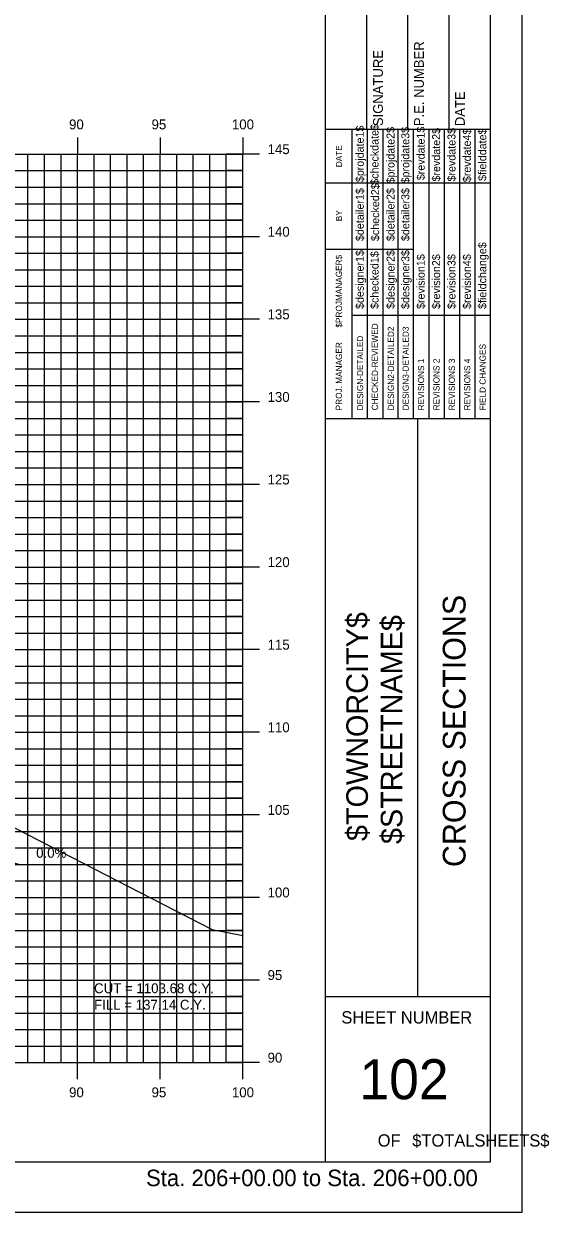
# Model space of a CAD drawing. Extents: x 850598 to 870284, y 366541 to 366651.
# Drawn here: x 868034.7 to 868066.5, y 366541.2 to 366613.1 of the extents above; entities that cross this region are included whole.
import ezdxf

# ---------------------------------------------------------------- set-up
doc = ezdxf.new("R2010")
doc.units = 0
for name, color, linetype in [('ANNOTATION', 7, 'Continuous'), ('BORDER', 7, 'Continuous'), ('D_Roadway_Centerline', 7, 'Continuous'), ('D_Text_Standard', 7, 'Continuous'), ('H_V ANNOTATION', 7, 'Continuous'), ('HIGHWAY_TITLE', 7, 'Continuous'), ('MAJOR', 7, 'Continuous'), ('MINOR', 7, 'Continuous'), ('PLOT BOUNDARY', 7, 'Continuous'), ('S_Roadway_Centerline', 7, 'Continuous')]:
    doc.layers.add(name, color=color, linetype=linetype)

msp = doc.modelspace()

# ---------------------------------------------------------------- linework, layer by layer
at = {"layer": 'BORDER'}
for p, q in [((868052.908, 366544.225), (868052.908, 366649.225)), ((868062.908, 366544.225), (868062.908, 366649.225)), ((868055.408, 366606.728), (868055.408, 366615.376)), ((868057.908, 366606.728), (868057.908, 366615.376)), ((868060.408, 366606.728), (868060.408, 366615.376)), ((868052.908, 366606.728), (868062.908, 366606.728)), ((868052.908, 366589.228), (868062.908, 366589.228)), ((868058.499, 366554.228), (868058.499, 366589.228)), ((868052.908, 366554.228), (868062.908, 366554.228)), ((867902.908, 366544.225), (868062.908, 366544.225))]:
    msp.add_line(p, q, dxfattribs=at)
for points in [[(868054.523, 366603.478), (868054.523, 366606.728)], [(868055.455, 366589.231), (868055.455, 366606.728)], [(868056.387, 366606.728), (868056.387, 366589.231)], [(868057.319, 366589.231), (868057.319, 366606.728)], [(868058.25, 366589.231), (868058.25, 366606.728)], [(868059.182, 366589.231), (868059.182, 366606.728)], [(868060.114, 366589.231), (868060.114, 366606.728)], [(868061.045, 366589.231), (868061.045, 366606.728)], [(868061.977, 366589.231), (868061.977, 366606.728)], [(868054.523, 366589.231), (868054.523, 366606.022)], [(868052.908, 366603.478), (868062.908, 366603.478)], [(868052.908, 366599.478), (868054.523, 366599.478)], [(868054.523, 366599.478), (868058.249, 366599.478)], [(868054.523, 366595.478), (868062.908, 366595.478)]]:
    msp.add_lwpolyline(points, dxfattribs=at)
at = {"layer": 'D_Roadway_Centerline'}
msp.add_lwpolyline([(867907.908, 366589.19), (867922.908, 366581.69), (867926.182, 366582.781), (867932.908, 366585.023), (867936.908, 366585.103), (867947.908, 366584.443), (867958.908, 366583.783), (867962.908, 366583.543), (867964.908, 366583.423), (867972.225, 366580.984), (868014.512, 366568.225), (868024.536, 366565.201), (868034.398, 366562.225), (868038.398, 366562.225)], dxfattribs=at)
at = {"layer": 'MAJOR'}
for p, q in [((868037.908, 366606.227), (868037.908, 366605.225)), ((868037.908, 366606.227), (868037.908, 366605.225)), ((868042.908, 366606.227), (868042.908, 366605.225)), ((868042.908, 366606.227), (868042.908, 366605.225)), ((868047.908, 366606.227), (868047.908, 366605.225)), ((868047.908, 366606.227), (868047.908, 366605.225)), ((867907.908, 366605.225), (868047.908, 366605.225)), ((867907.908, 366605.225), (868047.908, 366605.225)), ((867907.908, 366605.225), (868047.908, 366605.225)), ((867907.908, 366605.225), (868047.908, 366605.225)), ((868037.908, 366550.225), (868037.908, 366605.225)), ((868037.908, 366550.225), (868037.908, 366605.225)), ((868042.908, 366550.225), (868042.908, 366605.225)), ((868042.908, 366550.225), (868042.908, 366605.225)), ((868048.91, 366605.225), (868046.906, 366605.225)), ((868048.91, 366605.225), (868046.906, 366605.225)), ((868047.908, 366550.225), (868047.908, 366605.225)), ((868047.908, 366550.225), (868047.908, 366605.225)), ((868047.908, 366550.225), (868047.908, 366605.225)), ((868047.908, 366550.225), (868047.908, 366605.225)), ((867907.908, 366600.225), (868047.908, 366600.225)), ((867907.908, 366600.225), (868047.908, 366600.225)), ((868048.91, 366600.225), (868046.906, 366600.225)), ((868048.91, 366600.225), (868046.906, 366600.225)), ((867907.908, 366595.225), (868047.908, 366595.225)), ((867907.908, 366595.225), (868047.908, 366595.225)), ((868048.91, 366595.225), (868046.906, 366595.225)), ((868048.91, 366595.225), (868046.906, 366595.225)), ((867907.908, 366590.225), (868047.908, 366590.225)), ((867907.908, 366590.225), (868047.908, 366590.225)), ((868048.91, 366590.225), (868046.906, 366590.225)), ((868048.91, 366590.225), (868046.906, 366590.225)), ((867907.908, 366585.225), (868047.908, 366585.225)), ((867907.908, 366585.225), (868047.908, 366585.225)), ((868048.91, 366585.225), (868046.906, 366585.225)), ((868048.91, 366585.225), (868046.906, 366585.225)), ((867907.908, 366580.225), (868047.908, 366580.225)), ((867907.908, 366580.225), (868047.908, 366580.225)), ((868048.91, 366580.225), (868046.906, 366580.225)), ((868048.91, 366580.225), (868046.906, 366580.225)), ((867907.908, 366575.225), (868047.908, 366575.225)), ((867907.908, 366575.225), (868047.908, 366575.225)), ((868048.91, 366575.225), (868046.906, 366575.225)), ((868048.91, 366575.225), (868046.906, 366575.225)), ((867907.908, 366570.225), (868047.908, 366570.225)), ((867907.908, 366570.225), (868047.908, 366570.225)), ((868048.91, 366570.225), (868046.906, 366570.225)), ((868048.91, 366570.225), (868046.906, 366570.225)), ((867907.908, 366565.225), (868047.908, 366565.225)), ((867907.908, 366565.225), (868047.908, 366565.225)), ((868048.91, 366565.225), (868046.906, 366565.225)), ((868048.91, 366565.225), (868046.906, 366565.225)), ((867907.908, 366560.225), (868047.908, 366560.225)), ((867907.908, 366560.225), (868047.908, 366560.225)), ((868048.91, 366560.225), (868046.906, 366560.225)), ((868048.91, 366560.225), (868046.906, 366560.225)), ((867907.908, 366555.225), (868047.908, 366555.225)), ((867907.908, 366555.225), (868047.908, 366555.225)), ((868048.91, 366555.225), (868046.906, 366555.225)), ((868048.91, 366555.225), (868046.906, 366555.225)), ((867907.908, 366550.225), (868047.908, 366550.225)), ((867907.908, 366550.225), (868047.908, 366550.225)), ((867907.908, 366550.225), (868047.908, 366550.225)), ((867907.908, 366550.225), (868047.908, 366550.225)), ((868037.908, 366549.223), (868037.908, 366550.225)), ((868037.908, 366549.223), (868037.908, 366550.225)), ((868042.908, 366549.223), (868042.908, 366550.225)), ((868042.908, 366549.223), (868042.908, 366550.225)), ((868048.91, 366550.225), (868046.906, 366550.225)), ((868048.91, 366550.225), (868046.906, 366550.225)), ((868047.908, 366549.223), (868047.908, 366550.225)), ((868047.908, 366549.223), (868047.908, 366550.225))]:
    msp.add_line(p, q, dxfattribs=at)
at = {"layer": 'MINOR'}
for p, q in [((868034.908, 366550.225), (868034.908, 366605.225)), ((868034.908, 366550.225), (868034.908, 366605.225)), ((868035.908, 366550.225), (868035.908, 366605.225)), ((868035.908, 366550.225), (868035.908, 366605.225)), ((868036.908, 366550.225), (868036.908, 366605.225)), ((868036.908, 366550.225), (868036.908, 366605.225)), ((868038.908, 366550.225), (868038.908, 366605.225)), ((868038.908, 366550.225), (868038.908, 366605.225)), ((868039.908, 366550.225), (868039.908, 366605.225)), ((868039.908, 366550.225), (868039.908, 366605.225)), ((868040.908, 366550.225), (868040.908, 366605.225)), ((868040.908, 366550.225), (868040.908, 366605.225)), ((868041.908, 366550.225), (868041.908, 366605.225)), ((868041.908, 366550.225), (868041.908, 366605.225)), ((868043.908, 366550.225), (868043.908, 366605.225)), ((868043.908, 366550.225), (868043.908, 366605.225)), ((868044.908, 366550.225), (868044.908, 366605.225)), ((868044.908, 366550.225), (868044.908, 366605.225)), ((868045.908, 366550.225), (868045.908, 366605.225)), ((868045.908, 366550.225), (868045.908, 366605.225)), ((868046.908, 366550.225), (868046.908, 366605.225)), ((868046.908, 366550.225), (868046.908, 366605.225)), ((867907.908, 366604.225), (868047.908, 366604.225)), ((867907.908, 366604.225), (868047.908, 366604.225)), ((868047.908, 366604.225), (868046.906, 366604.225)), ((868047.908, 366604.225), (868046.906, 366604.225)), ((867907.908, 366603.225), (868047.908, 366603.225)), ((867907.908, 366603.225), (868047.908, 366603.225)), ((868047.908, 366603.225), (868046.906, 366603.225)), ((868047.908, 366603.225), (868046.906, 366603.225)), ((867907.908, 366602.225), (868047.908, 366602.225)), ((867907.908, 366602.225), (868047.908, 366602.225)), ((868047.908, 366602.225), (868046.906, 366602.225)), ((868047.908, 366602.225), (868046.906, 366602.225)), ((867907.908, 366601.225), (868047.908, 366601.225)), ((867907.908, 366601.225), (868047.908, 366601.225)), ((868047.908, 366601.225), (868046.906, 366601.225)), ((868047.908, 366601.225), (868046.906, 366601.225)), ((867907.908, 366599.225), (868047.908, 366599.225)), ((867907.908, 366599.225), (868047.908, 366599.225)), ((868047.908, 366599.225), (868046.906, 366599.225)), ((868047.908, 366599.225), (868046.906, 366599.225)), ((867907.908, 366598.225), (868047.908, 366598.225)), ((867907.908, 366598.225), (868047.908, 366598.225)), ((868047.908, 366598.225), (868046.906, 366598.225)), ((868047.908, 366598.225), (868046.906, 366598.225)), ((867907.908, 366597.225), (868047.908, 366597.225)), ((867907.908, 366597.225), (868047.908, 366597.225)), ((868047.908, 366597.225), (868046.906, 366597.225)), ((868047.908, 366597.225), (868046.906, 366597.225)), ((867907.908, 366596.225), (868047.908, 366596.225)), ((867907.908, 366596.225), (868047.908, 366596.225)), ((868047.908, 366596.225), (868046.906, 366596.225)), ((868047.908, 366596.225), (868046.906, 366596.225)), ((867907.908, 366594.225), (868047.908, 366594.225)), ((867907.908, 366594.225), (868047.908, 366594.225)), ((868047.908, 366594.225), (868046.906, 366594.225)), ((868047.908, 366594.225), (868046.906, 366594.225)), ((867907.908, 366593.225), (868047.908, 366593.225)), ((867907.908, 366593.225), (868047.908, 366593.225)), ((868047.908, 366593.225), (868046.906, 366593.225)), ((868047.908, 366593.225), (868046.906, 366593.225)), ((867907.908, 366592.225), (868047.908, 366592.225)), ((867907.908, 366592.225), (868047.908, 366592.225)), ((868047.908, 366592.225), (868046.906, 366592.225)), ((868047.908, 366592.225), (868046.906, 366592.225)), ((867907.908, 366591.225), (868047.908, 366591.225)), ((867907.908, 366591.225), (868047.908, 366591.225)), ((868047.908, 366591.225), (868046.906, 366591.225)), ((868047.908, 366591.225), (868046.906, 366591.225)), ((867907.908, 366589.225), (868047.908, 366589.225)), ((867907.908, 366589.225), (868047.908, 366589.225)), ((868047.908, 366589.225), (868046.906, 366589.225)), ((868047.908, 366589.225), (868046.906, 366589.225)), ((867907.908, 366588.225), (868047.908, 366588.225)), ((867907.908, 366588.225), (868047.908, 366588.225)), ((868047.908, 366588.225), (868046.906, 366588.225)), ((868047.908, 366588.225), (868046.906, 366588.225)), ((867907.908, 366587.225), (868047.908, 366587.225)), ((867907.908, 366587.225), (868047.908, 366587.225)), ((868047.908, 366587.225), (868046.906, 366587.225)), ((868047.908, 366587.225), (868046.906, 366587.225)), ((867907.908, 366586.225), (868047.908, 366586.225)), ((867907.908, 366586.225), (868047.908, 366586.225)), ((868047.908, 366586.225), (868046.906, 366586.225)), ((868047.908, 366586.225), (868046.906, 366586.225)), ((867907.908, 366584.225), (868047.908, 366584.225)), ((867907.908, 366584.225), (868047.908, 366584.225)), ((868047.908, 366584.225), (868046.906, 366584.225)), ((868047.908, 366584.225), (868046.906, 366584.225)), ((867907.908, 366583.225), (868047.908, 366583.225)), ((867907.908, 366583.225), (868047.908, 366583.225)), ((868047.908, 366583.225), (868046.906, 366583.225)), ((868047.908, 366583.225), (868046.906, 366583.225)), ((867907.908, 366582.225), (868047.908, 366582.225)), ((867907.908, 366582.225), (868047.908, 366582.225)), ((868047.908, 366582.225), (868046.906, 366582.225)), ((868047.908, 366582.225), (868046.906, 366582.225)), ((867907.908, 366581.225), (868047.908, 366581.225)), ((867907.908, 366581.225), (868047.908, 366581.225)), ((868047.908, 366581.225), (868046.906, 366581.225)), ((868047.908, 366581.225), (868046.906, 366581.225)), ((867907.908, 366579.225), (868047.908, 366579.225)), ((867907.908, 366579.225), (868047.908, 366579.225)), ((868047.908, 366579.225), (868046.906, 366579.225)), ((868047.908, 366579.225), (868046.906, 366579.225)), ((867907.908, 366578.225), (868047.908, 366578.225)), ((867907.908, 366578.225), (868047.908, 366578.225)), ((868047.908, 366578.225), (868046.906, 366578.225)), ((868047.908, 366578.225), (868046.906, 366578.225)), ((867907.908, 366577.225), (868047.908, 366577.225)), ((867907.908, 366577.225), (868047.908, 366577.225)), ((868047.908, 366577.225), (868046.906, 366577.225)), ((868047.908, 366577.225), (868046.906, 366577.225)), ((867907.908, 366576.225), (868047.908, 366576.225)), ((867907.908, 366576.225), (868047.908, 366576.225)), ((868047.908, 366576.225), (868046.906, 366576.225)), ((868047.908, 366576.225), (868046.906, 366576.225)), ((867907.908, 366574.225), (868047.908, 366574.225)), ((867907.908, 366574.225), (868047.908, 366574.225)), ((868047.908, 366574.225), (868046.906, 366574.225)), ((868047.908, 366574.225), (868046.906, 366574.225)), ((867907.908, 366573.225), (868047.908, 366573.225)), ((867907.908, 366573.225), (868047.908, 366573.225)), ((868047.908, 366573.225), (868046.906, 366573.225)), ((868047.908, 366573.225), (868046.906, 366573.225)), ((867907.908, 366572.225), (868047.908, 366572.225)), ((867907.908, 366572.225), (868047.908, 366572.225)), ((868047.908, 366572.225), (868046.906, 366572.225)), ((868047.908, 366572.225), (868046.906, 366572.225)), ((867907.908, 366571.225), (868047.908, 366571.225)), ((867907.908, 366571.225), (868047.908, 366571.225)), ((868047.908, 366571.225), (868046.906, 366571.225)), ((868047.908, 366571.225), (868046.906, 366571.225)), ((867907.908, 366569.225), (868047.908, 366569.225)), ((867907.908, 366569.225), (868047.908, 366569.225)), ((868047.908, 366569.225), (868046.906, 366569.225)), ((868047.908, 366569.225), (868046.906, 366569.225)), ((867907.908, 366568.225), (868047.908, 366568.225)), ((867907.908, 366568.225), (868047.908, 366568.225)), ((868047.908, 366568.225), (868046.906, 366568.225)), ((868047.908, 366568.225), (868046.906, 366568.225)), ((867907.908, 366567.225), (868047.908, 366567.225)), ((867907.908, 366567.225), (868047.908, 366567.225)), ((868047.908, 366567.225), (868046.906, 366567.225)), ((868047.908, 366567.225), (868046.906, 366567.225)), ((867907.908, 366566.225), (868047.908, 366566.225)), ((867907.908, 366566.225), (868047.908, 366566.225)), ((868047.908, 366566.225), (868046.906, 366566.225)), ((868047.908, 366566.225), (868046.906, 366566.225)), ((867907.908, 366564.225), (868047.908, 366564.225)), ((867907.908, 366564.225), (868047.908, 366564.225)), ((868047.908, 366564.225), (868046.906, 366564.225)), ((868047.908, 366564.225), (868046.906, 366564.225)), ((867907.908, 366563.225), (868047.908, 366563.225)), ((867907.908, 366563.225), (868047.908, 366563.225)), ((868047.908, 366563.225), (868046.906, 366563.225)), ((868047.908, 366563.225), (868046.906, 366563.225)), ((867907.908, 366562.225), (868047.908, 366562.225)), ((867907.908, 366562.225), (868047.908, 366562.225)), ((868047.908, 366562.225), (868046.906, 366562.225)), ((868047.908, 366562.225), (868046.906, 366562.225)), ((867907.908, 366561.225), (868047.908, 366561.225)), ((867907.908, 366561.225), (868047.908, 366561.225)), ((868047.908, 366561.225), (868046.906, 366561.225)), ((868047.908, 366561.225), (868046.906, 366561.225)), ((867907.908, 366559.225), (868047.908, 366559.225)), ((867907.908, 366559.225), (868047.908, 366559.225)), ((868047.908, 366559.225), (868046.906, 366559.225)), ((868047.908, 366559.225), (868046.906, 366559.225)), ((867907.908, 366558.225), (868047.908, 366558.225)), ((867907.908, 366558.225), (868047.908, 366558.225)), ((868047.908, 366558.225), (868046.906, 366558.225)), ((868047.908, 366558.225), (868046.906, 366558.225)), ((867907.908, 366557.225), (868047.908, 366557.225)), ((867907.908, 366557.225), (868047.908, 366557.225)), ((868047.908, 366557.225), (868046.906, 366557.225)), ((868047.908, 366557.225), (868046.906, 366557.225)), ((867907.908, 366556.225), (868047.908, 366556.225)), ((867907.908, 366556.225), (868047.908, 366556.225)), ((868047.908, 366556.225), (868046.906, 366556.225)), ((868047.908, 366556.225), (868046.906, 366556.225)), ((867907.908, 366554.225), (868047.908, 366554.225)), ((867907.908, 366554.225), (868047.908, 366554.225)), ((868047.908, 366554.225), (868046.906, 366554.225)), ((868047.908, 366554.225), (868046.906, 366554.225)), ((867907.908, 366553.225), (868047.908, 366553.225)), ((867907.908, 366553.225), (868047.908, 366553.225)), ((868047.908, 366553.225), (868046.906, 366553.225)), ((868047.908, 366553.225), (868046.906, 366553.225)), ((867907.908, 366552.225), (868047.908, 366552.225)), ((867907.908, 366552.225), (868047.908, 366552.225)), ((868047.908, 366552.225), (868046.906, 366552.225)), ((868047.908, 366552.225), (868046.906, 366552.225)), ((867907.908, 366551.225), (868047.908, 366551.225)), ((867907.908, 366551.225), (868047.908, 366551.225)), ((868047.908, 366551.225), (868046.906, 366551.225)), ((868047.908, 366551.225), (868046.906, 366551.225))]:
    msp.add_line(p, q, dxfattribs=at)
at = {"layer": 'PLOT BOUNDARY'}
msp.add_lwpolyline([(867894.814, 366541.166), (868064.814, 366541.166), (868064.814, 366651.166), (867894.814, 366651.166)], close=True, dxfattribs=at)
at = {"layer": 'S_Roadway_Centerline'}
msp.add_lwpolyline([(867969.95, 366583.398), (867974.807, 366583.221), (867983.231, 366582.863), (867985.745, 366582.762), (867989.045, 366582.568), (867992.396, 366582.418), (867996.444, 366581.699), (867999.019, 366580.895), (868005.5, 366579.154), (868008.683, 366578.359), (868009.598, 366578.139), (868019.192, 366572.509), (868021.499, 366571.263), (868023.309, 366570.909), (868027.917, 366569.196), (868029.387, 366569.044), (868030.11, 366566.486), (868041.657, 366560.55), (868046.047, 366558.291), (868047.908, 366557.912)], dxfattribs=at)

# ---------------------------------------------------------------- texts
at = {"layer": 'ANNOTATION'}
msp.add_text('0.0%', height=0.6, dxfattribs=at).set_placement((868035.403, 366562.625))
at = {"layer": 'BORDER'}
for s, height, rotation, p in [('SIGNATURE', 0.5906, 90, (868056.388, 366606.92)), ('P.E. NUMBER', 0.59055, 90, (868058.868, 366606.92)), ('DATE', 0.5906, 90, (868061.349, 366606.92)), ('$projdate1$', 0.48455, 90, (868055.231, 366603.529)), ('$checkdate$', 0.48455, 90, (868056.125, 366603.371)), ('$projdate2$', 0.48455, 90, (868057.094, 366603.45)), ('$projdate3$', 0.48455, 90, (868057.988, 366603.45)), ('$revdate1$', 0.4845, 90, (868058.92, 366603.647)), ('$revdate2$', 0.4845, 90, (868059.852, 366603.568)), ('$revdate3$', 0.4845, 90, (868060.783, 366603.568)), ('$revdate4$', 0.4845, 90, (868061.715, 366603.529)), ('$fielddate$', 0.48455, 90, (868062.647, 366603.607)), ('DATE', 0.3714, 90, (868053.912, 366604.434)), ('$checked2$', 0.4845, 90, (868056.162, 366599.963)), ('$detailer1$', 0.48455, 90, (868055.231, 366599.963)), ('$detailer2$', 0.48455, 90, (868057.094, 366599.963)), ('$detailer3$', 0.48455, 90, (868057.988, 366599.963)), ('BY', 0.3714, 90, (868053.912, 366601.163)), ('$fieldchange$', 0.48455, 90, (868062.647, 366595.851)), ('$designer1$', 0.48455, 90, (868055.231, 366595.851)), ('$checked1$', 0.4845, 90, (868056.125, 366595.851)), ('$designer2$', 0.48455, 90, (868057.094, 366595.851)), ('$designer3$', 0.48455, 90, (868057.988, 366595.851)), ('$revision1$', 0.48455, 90, (868058.92, 366595.851)), ('$revision2$', 0.48455, 90, (868059.852, 366595.851)), ('$revision3$', 0.48455, 90, (868060.783, 366595.851)), ('$revision4$', 0.48455, 90, (868061.715, 366595.851)), ('$PROJMANAGER$', 0.37275, 90, (868053.912, 366594.723)), ('CHECKED-REVIEWED', 0.37275, 90, (868056.089, 366589.716)), ('DESIGN-DETAILED', 0.37275, 90, (868055.194, 366589.716)), ('DESIGN2-DETAILED2', 0.37275, 90, (868057.058, 366589.716)), ('DESIGN3-DETAILED3', 0.37275, 90, (868057.952, 366589.716)), ('PROJ. MANAGER', 0.37275, 90, (868053.912, 366589.716)), ('FIELD CHANGES', 0.37275, 90, (868062.61, 366589.716)), ('REVISIONS 1', 0.37275, 90, (868058.884, 366589.716)), ('REVISIONS 2', 0.37275, 90, (868059.815, 366589.716)), ('REVISIONS 3', 0.37275, 90, (868060.747, 366589.716)), ('REVISIONS 4', 0.37275, 90, (868061.679, 366589.716)), ('CROSS SECTIONS', 1.37787, 90, (868061.392, 366562.062)), ('SHEET NUMBER', 0.74527, 360, (868053.873, 366552.592)), ('102', 2.4194, 360, (868054.968, 366548.008)), ('OF', 0.7453, 360, (868056.075, 366545.138)), ('$TOTALSHEETS$', 0.74527, 360, (868058.164, 366545.138))]:
    msp.add_text(s, height=height, rotation=rotation, dxfattribs=at).set_placement(p)
at = {"layer": 'D_Text_Standard'}
for s, p in [('CUT = 1103.68 C.Y.', (868038.908, 366554.425)), ('FILL = 137.14 C.Y.', (868038.908, 366553.429))]:
    msp.add_text(s, height=0.6, dxfattribs=at).set_placement(p)
at = {"layer": 'H_V ANNOTATION'}
for s, height, p in [('90', 0.6, (868037.394, 366606.725)), ('95', 0.6, (868042.386, 366606.725)), ('100', 0.6, (868047.249, 366606.725)), ('145', 0.6, (868049.408, 366605.225)), ('140', 0.6, (868049.408, 366600.225)), ('135', 0.6, (868049.408, 366595.225)), ('130', 0.6, (868049.408, 366590.225)), ('125', 0.6, (868049.408, 366585.225)), ('120', 0.6, (868049.408, 366580.225)), ('115', 0.6, (868049.408, 366575.225)), ('110', 0.6, (868049.408, 366570.225)), ('105', 0.6, (868049.408, 366565.225)), ('100', 0.6, (868049.408, 366560.225)), ('95', 0.6, (868049.408, 366555.225)), ('90', 0.6, (868049.408, 366550.225)), ('90', 0.6, (868037.394, 366548.125)), ('95', 0.6, (868042.386, 366548.125)), ('100', 0.6, (868047.249, 366548.125)), ('Sta. 206+00.00 to Sta. 206+00.00', 1.0002, (868042.053, 366542.745))]:
    msp.add_text(s, height=height, dxfattribs=at).set_placement(p)
at = {"layer": 'HIGHWAY_TITLE'}
for s, p in [('$TOWNORCITY$', (868055.48, 366563.637)), ('$STREETNAME$', (868057.567, 366563.457))]:
    msp.add_text(s, height=1.30428, rotation=90, dxfattribs=at).set_placement(p)

doc.saveas('drawing.dxf')
